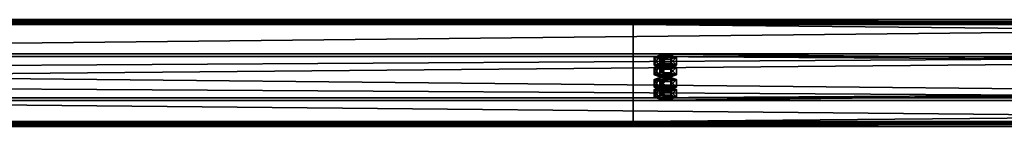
# Model space of a CAD drawing. Header units: millimetres. Extents: x -333 to 67333, y -930 to 39730.
# Tile 513 of 656: x 26728 to 27646, y 10999 to 11098. Entities that reach past the tile are written whole.
import ezdxf

# ---------------------------------------------------------------- set-up
doc = ezdxf.new("R2010")
doc.units = ezdxf.units.MM
doc.layers.add('13', color=7, linetype='Continuous')
doc.layers.add('95', color=7, linetype='Continuous')

msp = doc.modelspace()

# ---------------------------------------------------------------- meshes
at = {"layer": '13', "color": 30}
mesh = msp.add_polyface(dxfattribs=at)
corners = [(28500.01, 11095.37, 5790.63), (28500.01, 11022.98, 5775.24), (21700.01, 11022.98, 5775.24), (21700.01, 11095.37, 5790.63), (28500.01, 11064.15, 5581.57), (21700.01, 11064.15, 5581.57), (28500.01, 11003.5, 5568.68), (21700.01, 11003.5, 5568.68), (28500.01, 11000.8, 5581.4), (21700.01, 11000.8, 5581.4), (28500.01, 10998.85, 5580.98), (21700.01, 10998.85, 5580.98), (28500.01, 11001.96, 5566.31), (21700.01, 11001.96, 5566.31), (28500.01, 11066.52, 5580.03), (21700.01, 11066.52, 5580.03), (28500.01, 11025.36, 5773.7), (21700.01, 11025.36, 5773.7), (28500.01, 11093.83, 5788.26), (21700.01, 11093.83, 5788.26), (28500.01, 11096.53, 5775.54), (21700.01, 11096.53, 5775.54), (28500.01, 11098.49, 5775.96), (21700.01, 11098.49, 5775.96)]
mesh.append_faces([[corners[k] for k in face] for face in [(0, 2, 3, 3), (1, 5, 2, 2), (4, 7, 5, 5), (6, 9, 7, 7), (8, 11, 9, 9), (10, 13, 11, 11), (12, 15, 13, 13), (14, 17, 15, 15), (16, 19, 17, 17), (18, 21, 19, 19), (20, 23, 21, 21), (22, 3, 23, 23), (8, 12, 10, 10), (20, 0, 22, 22), (11, 7, 9, 9), (23, 19, 21, 21)]], dxfattribs={"vtx0": -1, "color": 30})
mesh.append_faces([[corners[k] for k in face] for face in [(14, 1, 16, 16), (16, 0, 18, 18), (18, 0, 20, 20), (3, 19, 23, 23), (19, 2, 17, 17), (17, 2, 15, 15), (15, 5, 13, 13), (13, 7, 11, 11)]], dxfattribs={"vtx0": -1, "vtx1": -1, "color": 30})
mesh.append_faces([[corners[k] for k in face] for face in [(12, 8, 6, 6), (6, 14, 12, 12), (14, 6, 4, 4), (14, 4, 1, 1), (16, 1, 0, 0), (19, 3, 2, 2), (15, 2, 5, 5), (13, 5, 7, 7)]], dxfattribs={"vtx0": -1, "vtx2": -1, "vtx3": -1, "color": 30})
mesh.append_faces([[corners[k] for k in face] for face in [(0, 1, 2, 2), (1, 4, 5, 5), (4, 6, 7, 7), (6, 8, 9, 9), (8, 10, 11, 11), (10, 12, 13, 13), (12, 14, 15, 15), (14, 16, 17, 17), (16, 18, 19, 19), (18, 20, 21, 21), (20, 22, 23, 23), (22, 0, 3, 3)]], dxfattribs={"vtx2": -1, "vtx3": -1, "color": 30})
mesh = msp.add_polyface(dxfattribs=at)
corners = [(34100.01, 11095.37, 5790.63), (34100.01, 11022.98, 5775.24), (27300.01, 11022.98, 5775.24), (27300.01, 11095.37, 5790.63), (34100.01, 11064.15, 5581.57), (27300.01, 11064.15, 5581.57), (34100.01, 11003.5, 5568.68), (27300.01, 11003.5, 5568.68), (34100.01, 11000.8, 5581.4), (27300.01, 11000.8, 5581.4), (34100.01, 10998.85, 5580.98), (27300.01, 10998.85, 5580.98), (34100.01, 11001.96, 5566.31), (27300.01, 11001.96, 5566.31), (34100.01, 11066.52, 5580.03), (27300.01, 11066.52, 5580.03), (34100.01, 11025.36, 5773.7), (27300.01, 11025.36, 5773.7), (34100.01, 11093.83, 5788.26), (27300.01, 11093.83, 5788.26), (34100.01, 11096.53, 5775.54), (27300.01, 11096.53, 5775.54), (34100.01, 11098.49, 5775.96), (27300.01, 11098.49, 5775.96)]
mesh.append_faces([[corners[k] for k in face] for face in [(0, 2, 3, 3), (1, 5, 2, 2), (4, 7, 5, 5), (6, 9, 7, 7), (8, 11, 9, 9), (10, 13, 11, 11), (12, 15, 13, 13), (14, 17, 15, 15), (16, 19, 17, 17), (18, 21, 19, 19), (20, 23, 21, 21), (22, 3, 23, 23), (8, 12, 10, 10), (20, 0, 22, 22), (11, 7, 9, 9), (23, 19, 21, 21)]], dxfattribs={"vtx0": -1, "color": 30})
mesh.append_faces([[corners[k] for k in face] for face in [(14, 1, 16, 16), (16, 0, 18, 18), (18, 0, 20, 20), (3, 19, 23, 23), (19, 2, 17, 17), (17, 2, 15, 15), (15, 5, 13, 13), (13, 7, 11, 11)]], dxfattribs={"vtx0": -1, "vtx1": -1, "color": 30})
mesh.append_faces([[corners[k] for k in face] for face in [(12, 8, 6, 6), (6, 14, 12, 12), (14, 6, 4, 4), (14, 4, 1, 1), (16, 1, 0, 0), (19, 3, 2, 2), (15, 2, 5, 5), (13, 5, 7, 7)]], dxfattribs={"vtx0": -1, "vtx2": -1, "vtx3": -1, "color": 30})
mesh.append_faces([[corners[k] for k in face] for face in [(0, 1, 2, 2), (1, 4, 5, 5), (4, 6, 7, 7), (6, 8, 9, 9), (8, 10, 11, 11), (10, 12, 13, 13), (12, 14, 15, 15), (14, 16, 17, 17), (16, 18, 19, 19), (18, 20, 21, 21), (20, 22, 23, 23), (22, 0, 3, 3)]], dxfattribs={"vtx2": -1, "vtx3": -1, "color": 30})
at = {"layer": '95', "color": 20}
mesh = msp.add_polyface(dxfattribs=at)
corners = [(27324.01, 11033.38, 5726.34), (27324.81, 11034, 5723.4), (27324.81, 11035.96, 5723.82), (27324.01, 11035.34, 5726.75), (27327.01, 11034.46, 5721.25), (27327.01, 11036.42, 5721.67), (27330.01, 11034.63, 5720.47), (27330.01, 11036.58, 5720.88), (27333.01, 11034.46, 5721.25), (27333.01, 11036.42, 5721.67), (27335.21, 11034, 5723.4), (27335.21, 11035.96, 5723.82), (27336.01, 11033.38, 5726.34), (27336.01, 11035.34, 5726.75), (27335.21, 11032.76, 5729.27), (27335.21, 11034.71, 5729.69), (27333.01, 11032.3, 5731.42), (27333.01, 11034.26, 5731.84), (27330.01, 11032.13, 5732.21), (27330.01, 11034.09, 5732.62), (27327.01, 11032.3, 5731.42), (27327.01, 11034.26, 5731.84), (27324.81, 11032.76, 5729.27), (27324.81, 11034.71, 5729.69), (27319.62, 11035.34, 5726.75), (27324.81, 11037.21, 5717.95), (27324.81, 11044.54, 5719.51), (27319.62, 11042.67, 5728.31), (27335.21, 11037.21, 5717.95), (27335.21, 11044.54, 5719.51), (27340.4, 11035.34, 5726.75), (27340.4, 11042.67, 5728.31), (27335.21, 11033.46, 5735.56), (27335.21, 11040.8, 5737.12), (27324.81, 11033.46, 5735.56), (27324.81, 11040.8, 5737.12), (27319.62, 11026.04, 5724.78), (27324.81, 11027.91, 5715.97), (27324.81, 11035.25, 5717.53), (27319.62, 11033.38, 5726.34), (27335.21, 11027.91, 5715.97), (27335.21, 11035.25, 5717.53), (27340.4, 11026.04, 5724.78), (27340.4, 11033.38, 5726.34), (27335.21, 11024.17, 5733.58), (27335.21, 11031.51, 5735.14), (27324.81, 11024.17, 5733.58), (27324.81, 11031.51, 5735.14), (27324.01, 11054.17, 5628.52), (27324.81, 11054.79, 5625.59), (27324.81, 11056.75, 5626), (27324.01, 11056.13, 5628.94), (27327.01, 11055.25, 5623.44), (27327.01, 11057.21, 5623.86), (27330.01, 11055.42, 5622.65), (27330.01, 11057.37, 5623.07), (27333.01, 11055.25, 5623.44), (27333.01, 11057.21, 5623.86), (27335.21, 11054.79, 5625.59), (27335.21, 11056.75, 5626), (27336.01, 11054.17, 5628.52), (27336.01, 11056.13, 5628.94), (27335.21, 11053.55, 5631.46), (27335.21, 11055.5, 5631.87), (27333.01, 11053.09, 5633.61), (27333.01, 11055.05, 5634.02), (27330.01, 11052.92, 5634.39), (27330.01, 11054.88, 5634.81), (27327.01, 11053.09, 5633.61), (27327.01, 11055.05, 5634.02), (27324.81, 11053.55, 5631.46), (27324.81, 11055.5, 5631.87), (27319.62, 11056.13, 5628.94), (27324.81, 11058, 5620.13), (27324.81, 11065.33, 5621.69), (27319.62, 11063.46, 5630.5), (27335.21, 11058, 5620.13), (27335.21, 11065.33, 5621.69), (27340.4, 11056.13, 5628.94), (27340.4, 11063.46, 5630.5), (27335.21, 11054.26, 5637.74), (27335.21, 11061.59, 5639.3), (27324.81, 11054.26, 5637.74), (27324.81, 11061.59, 5639.3), (27319.62, 11046.83, 5626.96), (27324.81, 11048.71, 5618.16), (27324.81, 11056.04, 5619.72), (27319.62, 11054.17, 5628.52), (27335.21, 11048.71, 5618.16), (27335.21, 11056.04, 5619.72), (27340.4, 11046.83, 5626.96), (27340.4, 11054.17, 5628.52), (27335.21, 11044.96, 5635.77), (27335.21, 11052.3, 5637.33), (27324.81, 11044.96, 5635.77), (27324.81, 11052.3, 5637.33)]
mesh.append_faces([[corners[k] for k in face] for face in [(0, 2, 3, 3), (1, 5, 2, 2), (4, 7, 5, 5), (6, 9, 7, 7), (8, 11, 9, 9), (10, 13, 11, 11), (12, 15, 13, 13), (14, 17, 15, 15), (16, 19, 17, 17), (18, 21, 19, 19), (20, 23, 21, 21), (22, 3, 23, 23), (4, 8, 6, 6), (16, 20, 18, 18), (21, 17, 19, 19), (9, 5, 7, 7), (24, 26, 27, 27), (25, 29, 26, 26), (28, 31, 29, 29), (30, 33, 31, 31), (32, 35, 33, 33), (34, 27, 35, 35), (25, 30, 28, 28), (32, 24, 34, 34), (27, 33, 35, 35), (31, 26, 29, 29), (36, 38, 39, 39), (37, 41, 38, 38), (40, 43, 41, 41), (42, 45, 43, 43), (44, 47, 45, 45), (46, 39, 47, 47), (37, 42, 40, 40), (44, 36, 46, 46), (39, 45, 47, 47), (43, 38, 41, 41), (48, 50, 51, 51), (49, 53, 50, 50), (52, 55, 53, 53), (54, 57, 55, 55), (56, 59, 57, 57), (58, 61, 59, 59), (60, 63, 61, 61), (62, 65, 63, 63), (64, 67, 65, 65), (66, 69, 67, 67), (68, 71, 69, 69), (70, 51, 71, 71), (52, 56, 54, 54), (64, 68, 66, 66), (69, 65, 67, 67), (57, 53, 55, 55), (72, 74, 75, 75), (73, 77, 74, 74), (76, 79, 77, 77), (78, 81, 79, 79), (80, 83, 81, 81), (82, 75, 83, 83), (73, 78, 76, 76), (80, 72, 82, 82), (75, 81, 83, 83), (79, 74, 77, 77), (84, 86, 87, 87), (85, 89, 86, 86), (88, 91, 89, 89), (90, 93, 91, 91), (92, 95, 93, 93), (94, 87, 95, 95), (85, 90, 88, 88), (92, 84, 94, 94), (87, 93, 95, 95), (91, 86, 89, 89)]], dxfattribs={"vtx0": -1, "color": 20})
mesh.append_faces([[corners[k] for k in face] for face in [(8, 4, 10, 10), (10, 1, 12, 12), (12, 0, 14, 14), (14, 22, 16, 16), (17, 23, 15, 15), (15, 3, 13, 13), (13, 2, 11, 11), (11, 5, 9, 9), (30, 24, 32, 32), (33, 27, 31, 31), (42, 36, 44, 44), (45, 39, 43, 43), (56, 52, 58, 58), (58, 49, 60, 60), (60, 48, 62, 62), (62, 70, 64, 64), (65, 71, 63, 63), (63, 51, 61, 61), (61, 50, 59, 59), (59, 53, 57, 57), (78, 72, 80, 80), (81, 75, 79, 79), (90, 84, 92, 92), (93, 87, 91, 91)]], dxfattribs={"vtx0": -1, "vtx1": -1, "color": 20})
mesh.append_faces([[corners[k] for k in face] for face in [(10, 4, 1, 1), (12, 1, 0, 0), (14, 0, 22, 22), (16, 22, 20, 20), (17, 21, 23, 23), (15, 23, 3, 3), (13, 3, 2, 2), (11, 2, 5, 5), (30, 25, 24, 24), (31, 27, 26, 26), (42, 37, 36, 36), (43, 39, 38, 38), (58, 52, 49, 49), (60, 49, 48, 48), (62, 48, 70, 70), (64, 70, 68, 68), (65, 69, 71, 71), (63, 71, 51, 51), (61, 51, 50, 50), (59, 50, 53, 53), (78, 73, 72, 72), (79, 75, 74, 74), (90, 85, 84, 84), (91, 87, 86, 86)]], dxfattribs={"vtx0": -1, "vtx2": -1, "vtx3": -1, "color": 20})
mesh.append_faces([[corners[k] for k in face] for face in [(0, 1, 2, 2), (1, 4, 5, 5), (4, 6, 7, 7), (6, 8, 9, 9), (8, 10, 11, 11), (10, 12, 13, 13), (12, 14, 15, 15), (14, 16, 17, 17), (16, 18, 19, 19), (18, 20, 21, 21), (20, 22, 23, 23), (22, 0, 3, 3), (24, 25, 26, 26), (25, 28, 29, 29), (28, 30, 31, 31), (30, 32, 33, 33), (32, 34, 35, 35), (34, 24, 27, 27), (36, 37, 38, 38), (37, 40, 41, 41), (40, 42, 43, 43), (42, 44, 45, 45), (44, 46, 47, 47), (46, 36, 39, 39), (48, 49, 50, 50), (49, 52, 53, 53), (52, 54, 55, 55), (54, 56, 57, 57), (56, 58, 59, 59), (58, 60, 61, 61), (60, 62, 63, 63), (62, 64, 65, 65), (64, 66, 67, 67), (66, 68, 69, 69), (68, 70, 71, 71), (70, 48, 51, 51), (72, 73, 74, 74), (73, 76, 77, 77), (76, 78, 79, 79), (78, 80, 81, 81), (80, 82, 83, 83), (82, 72, 75, 75), (84, 85, 86, 86), (85, 88, 89, 89), (88, 90, 91, 91), (90, 92, 93, 93), (92, 94, 95, 95), (94, 84, 87, 87)]], dxfattribs={"vtx2": -1, "vtx3": -1, "color": 20})

doc.saveas('drawing.dxf')
